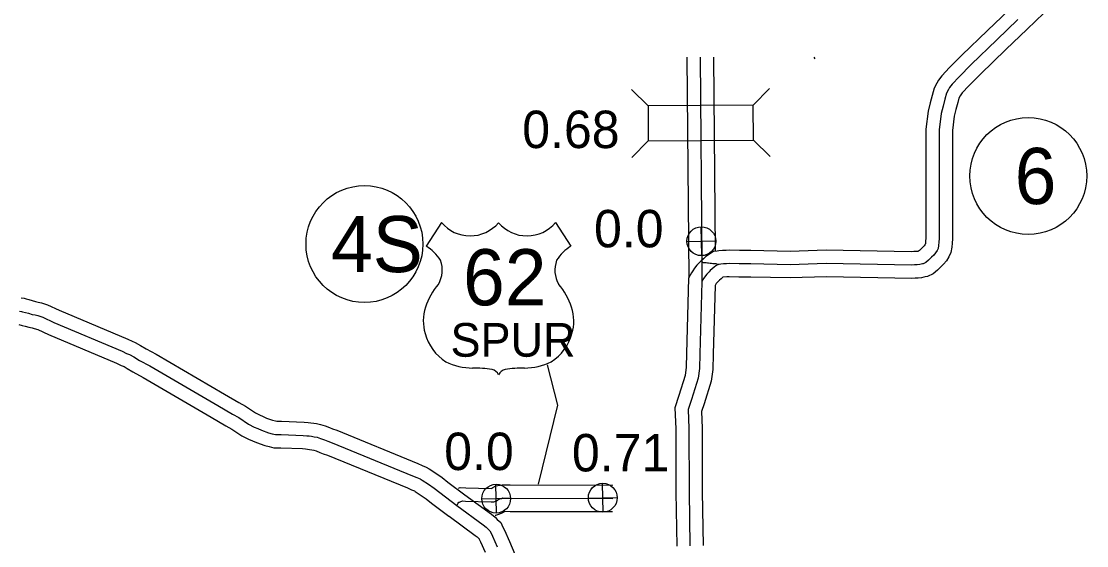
# Model space of a CAD drawing. Extents: x -83719 to 153526, y -11835 to 11446.
# Drawn here: x 9498.3 to 9899.4, y 589.5 to 786.8 of the extents above; entities that cross this region are included whole.
import ezdxf

# ---------------------------------------------------------------- set-up
doc = ezdxf.new("R2010")
doc.units = 0
for name, color, linetype in [('Level 10', 7, 'Continuous'), ('Level 11', 7, 'Continuous'), ('Level 15', 7, 'Continuous'), ('Level 20', 7, 'Continuous'), ('Level 22', 7, 'Continuous'), ('Level 25', 7, 'Continuous'), ('Level 26', 7, 'Continuous'), ('Level 27', 7, 'Continuous'), ('Level 58', 7, 'Continuous'), ('Level 59', 7, 'Continuous')]:
    doc.layers.add(name, color=color, linetype=linetype)

msp = doc.modelspace()

# ---------------------------------------------------------------- linework, layer by layer
at = {"layer": 'Level 10'}
for points in [[(9870.04, 791), (9862.04, 783.36), (9852.36, 774.01), (9847.77, 769.41), (9844.85, 766.29), (9843.59, 764.57), (9842.95, 763.49), (9841.96, 761.55), (9841.17, 758.8), (9840.5, 756.09), (9839.66, 752.98), (9838.86, 746.21), (9838.85, 705.23), (9838.76, 704.03), (9838.69, 703.18), (9838.63, 702.84), (9838.49, 702.63), (9838.16, 702.25), (9837.41, 701.5)], [(9883.28, 789.86), (9876.96, 783.78), (9868.96, 776.15), (9859.37, 766.89), (9854.96, 762.46), (9852.55, 759.89), (9851.95, 759.07), (9851.72, 758.68), (9851.31, 757.87), (9850.84, 756.22), (9850.18, 753.58), (9849.5, 751.08), (9848.86, 745.62), (9848.85, 704.88), (9848.74, 703.27), (9848.61, 701.79), (9848.22, 699.82), (9847.53, 698.21), (9846.55, 696.65), (9845.48, 695.43), (9844.5, 694.44)], [(9758.88, 700.14), (9757.04, 698.91), (9756.06, 698.27), (9755.11, 697.4), (9754.21, 696.62), (9753.65, 696.02), (9752.66, 695.02), (9751.8, 693.95), (9751.15, 692.95), (9750.61, 692.18), (9749.53, 690.1)], [(9837.47, 701.55), (9836.46, 700.57), (9836.09, 700.26), (9836.08, 700.25), (9835.82, 700.21), (9835.2, 700.14), (9834.3, 700.11), (9833.34, 700.05), (9801.31, 700.64), (9787.76, 700.21), (9772.99, 700.54), (9771.09, 700.5), (9768.66, 700.52), (9764.74, 700.62), (9763.6, 700.58), (9762.32, 700.54), (9760.96, 700.39), (9760.31, 700.27), (9758.88, 700.14)], [(9844.45, 694.39), (9843.18, 693.16), (9841.56, 691.79), (9839.5, 690.76), (9838.58, 690.57), (9838.1, 690.46), (9837.22, 690.3), (9835.9, 690.16), (9834.8, 690.12), (9833.56, 690.04), (9801.38, 690.64), (9787.81, 690.2), (9772.98, 690.53), (9771.14, 690.5), (9768.49, 690.53), (9764.8, 690.61), (9763.94, 690.58), (9762.42, 690.53)], [(9749.53, 690.1), (9748.79, 661.82), (9748.61, 656.63), (9748.17, 653.56), (9745.9, 645.98), (9744.28, 641.39), (9744.67, 633.49), (9744.69, 609.67), (9745.04, 589.33)], [(9762.42, 690.53), (9761.75, 689.92), (9761.18, 689.43), (9760.87, 689.1), (9760.13, 688.36), (9759.92, 688.09), (9759.46, 687.39)], [(9759.46, 687.39), (9758.78, 661.52), (9758.59, 655.75), (9757.97, 651.41), (9755.41, 642.88), (9754.37, 639.93), (9754.67, 633.74), (9754.69, 609.75), (9755.03, 589.5)]]:
    msp.add_lwpolyline(points, dxfattribs=at)
at = {"layer": 'Level 11'}
for points in [[(9748.89, 773.29), (9749.56, 690.44)], [(9758.89, 773.29), (9759.48, 700.43)]]:
    msp.add_lwpolyline(points, dxfattribs=at)
at = {"layer": 'Level 15'}
for points in [[(9498.21, 682.71), (9499.39, 682.55), (9500.14, 682.32), (9501.11, 682.06), (9502.38, 681.75), (9503.63, 681.37), (9504.64, 681.16), (9505.93, 680.83), (9508.2, 680.1), (9512.57, 678.08), (9538.42, 667.22), (9540.04, 666.38), (9541.18, 665.93), (9543.17, 664.86), (9545.36, 663.52), (9549.09, 661.49), (9574.77, 646.52), (9580.24, 643.33), (9582.77, 641.93), (9586.44, 639.5), (9588.01, 638.68), (9589.38, 638.14), (9590.66, 637.52), (9592.88, 636.75), (9593.98, 636.46), (9594.54, 636.33), (9596.29, 636.31), (9604.81, 635.99), (9606.34, 635.84), (9607.32, 635.73), (9608.38, 635.57), (9609.38, 635.4), (9610.88, 635.14), (9612.65, 634.55), (9614.36, 633.89), (9615.44, 633.44), (9617.04, 632.91), (9647.54, 620.41), (9649.16, 619.71), (9650.67, 619.08), (9651.84, 618.42), (9654.4, 616.73), (9656.73, 615.14), (9658.89, 613.41), (9665.28, 608.63)], [(9497.38, 672.71), (9498.61, 672.38), (9499.75, 672.1), (9501.17, 671.67), (9502.37, 671.42), (9503.15, 671.22), (9504.55, 670.77), (9508.54, 668.93), (9534.18, 658.15), (9535.91, 657.26), (9536.97, 656.84), (9538.19, 656.19), (9540.35, 654.86), (9544.18, 652.78), (9569.73, 637.88), (9575.3, 634.63), (9577.58, 633.37), (9581.35, 630.87), (9583.86, 629.57), (9585.36, 628.98), (9586.82, 628.27), (9589.95, 627.18), (9591.59, 626.75), (9593.37, 626.35), (9596.03, 626.31), (9604.14, 626.01), (9605.29, 625.89), (9606.04, 625.81), (9606.79, 625.7), (9607.66, 625.55), (9608.44, 625.41), (9609.27, 625.14), (9610.64, 624.6), (9611.96, 624.06), (9613.57, 623.53), (9643.65, 611.2), (9645.24, 610.51), (9646.27, 610.07), (9646.64, 609.87), (9648.83, 608.43), (9650.78, 607.1), (9652.77, 605.5), (9659.29, 600.62)], [(9662.84, 611.09), (9663.54, 611.36), (9665.64, 611.3), (9675.15, 611), (9675.42, 611.15), (9675.86, 611.35), (9676.91, 611.99), (9679.36, 612.44), (9682.39, 612.41), (9720.95, 612.3)], [(9665.24, 608.66), (9675.27, 601.3), (9676.68, 600.17), (9677.49, 599.33), (9678.8, 598.21), (9679.61, 596.47), (9680.25, 595.28), (9682.07, 591.06)], [(9676.67, 601), (9676.89, 601), (9678.04, 601.31), (9679.11, 601.67), (9679.81, 602.14), (9680.01, 602.25), (9680.38, 602.43), (9682.33, 602.41), (9720.92, 602.3)], [(9659.33, 600.59), (9669.17, 593.38), (9669.91, 592.78), (9670.64, 592.02), (9670.66, 592), (9671.23, 590.94), (9672.9, 587.09)], [(9682.09, 591.02), (9698.9, 551.17), (9699.6, 549.62), (9700.05, 548.95), (9700.64, 547.88), (9701.02, 547.28), (9701.11, 547.15), (9701.45, 546.8), (9701.79, 546.51), (9702.23, 546.18), (9702.35, 546.1), (9740.77, 546.16), (9741.79, 545.94), (9742.68, 545.8), (9743.21, 545.68), (9744.4, 545.51), (9745.7, 544.92), (9747.61, 543.75), (9748.79, 541.77), (9749.47, 540.52), (9750.23, 539.15), (9750.78, 538.01), (9761.1, 515.41)]]:
    msp.add_lwpolyline(points, dxfattribs=at)
at = {"layer": 'Level 20'}
for p, q in [((9796.72, 773.29), (9797.05, 772.66)), ((9734.24, 754.95), (9727.97, 761.12)), ((9773.84, 755.27), (9780.01, 761.54)), ((9773.94, 742.07), (9780.22, 735.9)), ((9734.35, 741.75), (9728.17, 735.48))]:
    msp.add_line(p, q, dxfattribs=at)
msp.add_lwpolyline([(9734.35, 741.75), (9773.94, 742.07), (9773.84, 755.27), (9734.24, 754.95)], close=True, dxfattribs=at)
at = {"layer": 'Level 22'}
for p, q in [((9656.52, 711.04), (9650.75, 702.12)), ((9699.42, 711.04), (9705.19, 702.12)), ((9696.31, 657.57), (9700.13, 642.29)), ((9700.13, 642.29), (9692.91, 612.58))]:
    msp.add_line(p, q, dxfattribs=at)
for centre, radius, start, end in [((9667.26, 720.08), 14.04, 220.075, 319.6701), ((9688.67, 720.08), 14.04, 220.3299, 319.925), ((9643.21, 689.17), 14.99, 30.7809, 59.9883), ((9712.72, 689.17), 14.99, 120.0117, 149.2191), ((9646.51, 693.12), 10.28, 328.8105, 21.2108), ((9709.43, 693.12), 10.28, 158.7892, 211.1895), ((9673.38, 672.06), 23.97, 138.9565, 162.6913), ((9682.56, 672.06), 23.97, 17.3087, 41.0435), ((9665.47, 674.02), 15.84, 160.9576, 197.3819), ((9690.47, 674.02), 15.84, 342.6181, 19.0424), ((9668.05, 674.07), 18.33, 195.1074, 237.1312), ((9687.89, 674.07), 18.33, 302.8688, 344.8926), ((9668.39, 679.84), 23.53, 244.0771, 269.5779), ((9687.55, 679.84), 23.53, 270.4221, 295.9229), ((9668.93, 613.2), 43.11, 81.1942, 90.9539), ((9674.32, 651.85), 4.13, 28.0342, 72.9864), ((9681.61, 651.85), 4.13, 107.0136, 151.9658), ((9687.01, 613.2), 43.11, 89.0461, 98.8058)]:
    msp.add_arc(centre, radius, start, end, dxfattribs=at)
at = {"layer": 'Level 26'}
for p, q in [((9754.45, 698.61), (9754.2, 709.46)), ((9748.9, 703.91), (9759.75, 704.16)), ((9677.2, 601.76), (9676.95, 612.61)), ((9717.33, 602.09), (9717.08, 612.94)), ((9671.66, 607.06), (9682.5, 607.31)), ((9711.78, 607.39), (9722.63, 607.64))]:
    msp.add_line(p, q, dxfattribs=at)
for centre in [(9754.33, 704.03), (9677.08, 607.18), (9717.21, 607.52)]:
    msp.add_circle(centre, 5.43, dxfattribs=at)
at = {"layer": 'Level 27'}
for centre in [(9877.39, 728.57), (9627.49, 702.95)]:
    msp.add_circle(centre, 22, dxfattribs=at)
at = {"layer": 'Level 59'}
for points in [[(9873.5, 787.39), (9865.5, 779.76), (9855.86, 770.45), (9851.37, 765.93), (9848.7, 763.09), (9847.77, 761.82), (9847.33, 761.08), (9846.64, 759.71), (9846.01, 757.51), (9845.34, 754.84), (9844.58, 752.03), (9843.86, 745.92), (9843.85, 705.05), (9843.75, 703.65), (9843.65, 702.48), (9843.42, 701.31), (9843.09, 700.54), (9842.52, 699.64), (9841.82, 698.84), (9840.96, 697.97)], [(9753.89, 773.29), (9754.51, 696.23)], [(9840.96, 697.97), (9839.82, 696.86), (9838.79, 695.99), (9837.85, 695.52), (9837.52, 695.46), (9837.09, 695.36), (9836.52, 695.25), (9835.55, 695.15), (9834.55, 695.12), (9833.45, 695.05), (9801.35, 695.64), (9787.79, 695.2), (9772.99, 695.54), (9771.12, 695.5), (9768.58, 695.52), (9764.77, 695.62), (9763.77, 695.58), (9762.67, 695.54), (9761.7, 695.44), (9761, 695.31), (9760.6, 695.27)], [(9754.51, 696.23), (9754.5, 688.81)], [(9760.6, 695.27), (9759.8, 694.74), (9759.13, 694.3), (9758.43, 693.66), (9757.69, 693.03), (9757.26, 692.56), (9756.39, 691.69), (9755.86, 691.02), (9755.3, 690.15), (9754.9, 689.58), (9754.5, 688.81)], [(9754.51, 696.23), (9755.05, 696.06), (9755.62, 696.06), (9756.12, 696), (9756.62, 695.9), (9756.99, 695.9), (9757.59, 695.83), (9757.92, 695.77), (9758.19, 695.73), (9758.66, 695.7), (9759.29, 695.64), (9759.56, 695.6), (9759.83, 695.6), (9760.6, 695.27)], [(9754.5, 688.81), (9753.79, 661.67), (9753.6, 656.19), (9753.07, 652.49), (9750.65, 644.43), (9749.32, 640.66), (9749.67, 633.61), (9749.69, 609.71), (9750.03, 589.41)], [(9497.59, 677.75), (9498.32, 677.65), (9498.76, 677.52), (9499.86, 677.22), (9501.06, 676.92), (9502.4, 676.52), (9503.5, 676.29), (9504.54, 676.03), (9506.38, 675.43), (9510.56, 673.5), (9536.3, 662.68), (9537.97, 661.82), (9539.08, 661.39), (9540.68, 660.52), (9542.86, 659.19), (9546.63, 657.13), (9572.25, 642.2), (9577.77, 638.98), (9580.18, 637.65), (9583.89, 635.19), (9585.93, 634.12), (9587.37, 633.56), (9588.74, 632.89), (9591.41, 631.97), (9592.78, 631.6), (9593.95, 631.34), (9596.16, 631.31), (9604.48, 631), (9605.81, 630.87), (9606.68, 630.77), (9607.58, 630.64), (9608.52, 630.47), (9609.66, 630.27), (9610.96, 629.84), (9612.5, 629.25), (9613.7, 628.75), (9615.31, 628.22), (9645.59, 615.8), (9647.2, 615.11), (9648.47, 614.58), (9649.24, 614.14), (9651.61, 612.58), (9653.76, 611.12), (9655.83, 609.45), (9662.29, 604.63)], [(9662.29, 604.63), (9662.72, 605.46), (9663.05, 605.83), (9663.29, 605.9), (9663.55, 606.03), (9663.75, 606.13), (9664.12, 606.23), (9664.39, 606.33), (9665.49, 606.3), (9675.18, 605.99), (9675.85, 605.99), (9676.21, 606), (9676.58, 606.1), (9676.88, 606.2), (9677.18, 606.4), (9677.71, 606.7), (9678.21, 606.93), (9678.72, 607.24), (9679.08, 607.3), (9679.45, 607.44), (9682.36, 607.41), (9720.94, 607.3)], [(9662.29, 604.63), (9672.22, 597.34), (9673.29, 596.47), (9674.06, 595.67), (9674.73, 595.11), (9675.14, 594.24), (9675.74, 593.11), (9677.48, 589.07)]]:
    msp.add_lwpolyline(points, dxfattribs=at)

# ---------------------------------------------------------------- texts
at = {"layer": 'Level 22'}
for s, height, p in [('62', 21.12, (9664.61, 679.91)), ('SPUR', 12.672, (9659.89, 660.58))]:
    msp.add_text(s, height=height, dxfattribs=at).set_placement(p)
at = {"layer": 'Level 25'}
for s, p in [('0.0', (9713.92, 701.73)), ('0.0', (9657.51, 617.94)), ('0.71', (9705.6, 617.43))]:
    msp.add_text(s, height=14.08, dxfattribs=at).set_placement(p)
at = {"layer": 'Level 27'}
for s, p in [('6', (9872.27, 718.01)), ('4S', (9614.89, 692.39))]:
    msp.add_text(s, height=21.12, dxfattribs=at).set_placement(p)
at = {"layer": 'Level 58'}
msp.add_text('0.68', height=14.08, dxfattribs=at).set_placement((9686.89, 739.06))

doc.saveas('drawing.dxf')
